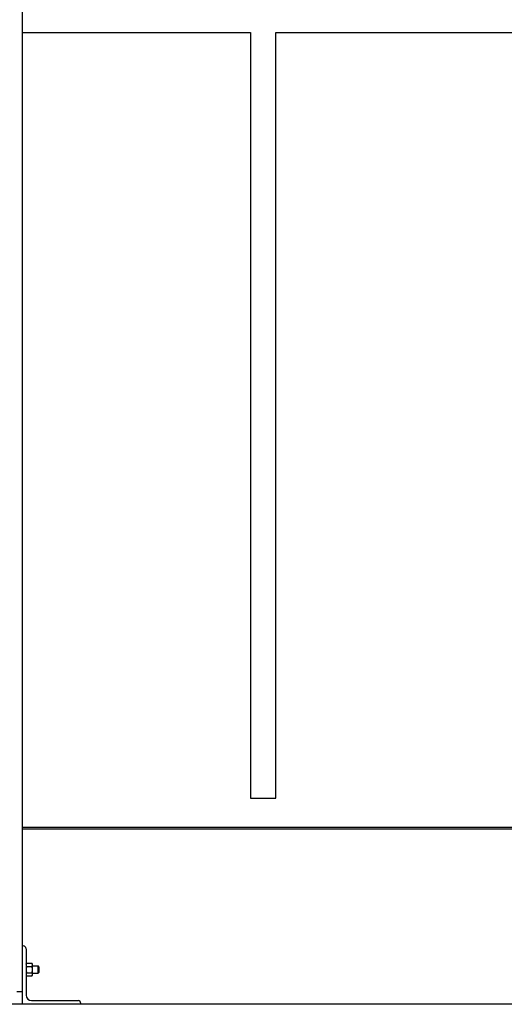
# Model space of a CAD drawing. Header units: inches. Extents: x 36 to 1719, y -84 to 1122.
# Tile 394 of 558: x 1387 to 1420, y 241 to 309. Entities that reach past the tile are written whole.
import ezdxf

# ---------------------------------------------------------------- set-up
doc = ezdxf.new("R2010")
doc.units = ezdxf.units.IN
doc.header["$LTSCALE"] = 48
doc.header["$MEASUREMENT"] = 0
doc.layers.add('Visible (ANSI)', color=7, linetype='Continuous', lineweight=30)

msp = doc.modelspace()

# ---------------------------------------------------------------- linework, layer by layer
at = {"layer": 'Visible (ANSI)'}
for p, q in [((1387.24162, 242.04889), (1387.24162, 356.48823)), ((1387.24162, 307.75723), (1402.84912, 307.75723)), ((1402.84912, 307.75723), (1402.84912, 255.30789)), ((1404.59912, 307.75723), (1456.28662, 307.75723)), ((1404.59912, 255.30789), (1404.59912, 307.75723)), ((1402.84912, 255.30789), (1404.59912, 255.30789)), ((1387.24162, 253.30839), (1421.87446, 253.30839)), ((1423.11992, 253.17389), (1387.24162, 253.17389)), ((1423.79224, 253.17389), (1387.24162, 253.17389)), ((1387.24162, 241.17389), (1387.24162, 245.17389)), ((1387.24162, 245.17389), (1387.30162, 245.17389)), ((1387.49162, 244.98389), (1387.49162, 241.80389)), ((1387.49162, 243.92389), (1387.52511, 243.9819)), ((1387.52511, 243.9819), (1387.89613, 243.9819)), ((1387.52511, 243.7654), (1387.89613, 243.7654)), ((1387.92962, 243.92389), (1387.89613, 243.9819)), ((1387.92962, 243.87365), (1387.92962, 243.92389)), ((1387.92962, 243.54889), (1387.92962, 243.87365)), ((1387.92962, 243.79889), (1388.32085, 243.79889)), ((1387.92962, 243.22413), (1387.92962, 243.54889)), ((1388.36662, 243.7517), (1388.32085, 243.79889)), ((1388.32085, 243.29889), (1388.32085, 243.79889)), ((1388.36662, 243.7517), (1388.36662, 243.34608)), ((1387.49162, 243.17389), (1387.52511, 243.11588)), ((1387.52511, 243.33239), (1387.89613, 243.33239)), ((1387.52511, 243.11588), (1387.89613, 243.11588)), ((1387.92962, 243.17389), (1387.89613, 243.11588)), ((1387.92962, 243.29889), (1388.32085, 243.29889)), ((1387.92962, 243.17389), (1387.92962, 243.22413)), ((1388.36662, 243.34608), (1388.32085, 243.29889)), ((1386.86662, 242.04889), (1387.24162, 242.04889)), ((1387.24162, 241.17389), (1368.49162, 241.17389)), ((1391.24162, 241.17389), (1387.24162, 241.17389)), ((1387.87162, 241.42389), (1391.05162, 241.42389)), ((1391.24162, 241.23389), (1391.24162, 241.17389)), ((1451.59912, 241.17389), (1391.24162, 241.17389))]:
    msp.add_line(p, q, dxfattribs=at)
for centre, radius, start, end in [((1387.30162, 244.98389), 0.19, 0, 90), ((1387.87162, 241.80389), 0.38, 180, 270), ((1391.05162, 241.23389), 0.19, 0, 90)]:
    msp.add_arc(centre, radius, start, end, dxfattribs=at)
for points in [[(1387.52511, 243.9819), (1387.49162, 243.92389), (1387.49162, 243.87365)], [(1387.49162, 243.87365), (1387.49162, 243.82341), (1387.52511, 243.7654)], [(1387.52511, 243.7654), (1387.49162, 243.64937), (1387.49162, 243.54889)], [(1387.49162, 243.54889), (1387.49162, 243.44841), (1387.52511, 243.33239)], [(1387.92962, 243.87365), (1387.92962, 243.92389), (1387.89613, 243.9819)], [(1387.89613, 243.7654), (1387.92962, 243.82341), (1387.92962, 243.87365)], [(1387.92962, 243.54889), (1387.92962, 243.64937), (1387.89613, 243.7654)], [(1387.89613, 243.33239), (1387.92962, 243.44841), (1387.92962, 243.54889)], [(1387.52511, 243.33239), (1387.49162, 243.27437), (1387.49162, 243.22413)], [(1387.49162, 243.22413), (1387.49162, 243.17389), (1387.52511, 243.11588)], [(1387.92962, 243.22413), (1387.92962, 243.27437), (1387.89613, 243.33239)], [(1387.89613, 243.11588), (1387.92962, 243.17389), (1387.92962, 243.22413)]]:
    msp.add_rational_spline(points, [1, 1.0379548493, 1], degree=2, dxfattribs=at)

doc.saveas('drawing.dxf')
